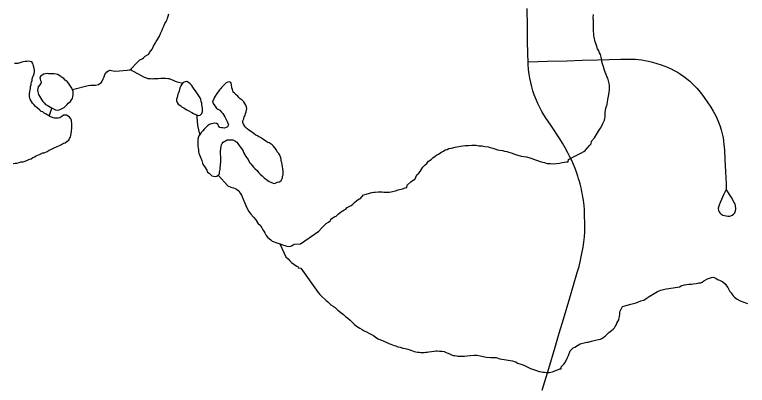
# Model space of a CAD drawing. Extents: x 103424 to 286016, y 38711 to 110967.
# Drawn here: x 130598 to 135999, y 67894 to 70628 of the extents above; entities that cross this region are included whole.
import ezdxf

# ---------------------------------------------------------------- set-up
doc = ezdxf.new("R2010")
doc.units = 0
for name, color, linetype in [('GM_X_County_Road', 7, 'Continuous'), ('GM_X_Minor_Lake', 7, 'Continuous'), ('GM_X_Minor_River', 7, 'Continuous'), ('GM_X_Township_Road', 7, 'Continuous')]:
    doc.layers.add(name, color=color, linetype=linetype)

msp = doc.modelspace()

# ---------------------------------------------------------------- linework, layer by layer
at = {"layer": 'GM_X_County_Road'}
msp.add_lwpolyline([(134487.9, 67859.2), (134535, 68017.3), (134582.2, 68175.5), (134612.9, 68278.5), (134643.6, 68381.4), (134690.4, 68539.7), (134718, 68633.3), (134745.7, 68727), (134758.4, 68771.4), (134770.2, 68817.3), (134780.4, 68865.2), (134788.5, 68911.9), (134794.4, 68951.1), (134798.6, 68989.6), (134801.4, 69029), (134801.9, 69072.2), (134800, 69160.6), (134798.2, 69191.9), (134796.1, 69220.9), (134793.6, 69240.9), (134790.9, 69260.9), (134787.6, 69280.7), (134784.1, 69300.6), (134780.1, 69320.3), (134775.8, 69340), (134771.2, 69359.6), (134766.5, 69379.1), (134761.2, 69398.5), (134755.4, 69417.9), (134749.7, 69437.1), (134738.8, 69466.1), (134729.1, 69492.8), (134717.1, 69522.8), (134704.9, 69551.6), (134691.6, 69580.1), (134675.9, 69610), (134656.7, 69644.9), (134636.7, 69680.4), (134616.7, 69712.9), (134596.9, 69742.3), (134574.2, 69777.1), (134544.7, 69820.1), (134517.4, 69861), (134499.1, 69889.8), (134485.5, 69913.6), (134467.5, 69947), (134455.7, 69972.1), (134442, 70003.1), (134428.7, 70037.5), (134418.9, 70067), (134410.5, 70096.4), (134403.2, 70126.9), (134396.3, 70158.8), (134390.9, 70189.3), (134387, 70223.7), (134383.8, 70263.7), (134382.8, 70280.4), (134380.6, 70335.7), (134379.1, 70438.4), (134377.6, 70541.1), (134376.4, 70673.2)], dxfattribs=at)
at = {"layer": 'GM_X_Minor_Lake'}
for points in [[(130996.9, 69702.3), (131003, 69714.4), (131009, 69724.5), (131013, 69738.6), (131017.1, 69762.8), (131017.1, 69774.9), (131019.1, 69787), (131019.1, 69801.1), (131019.1, 69815.2), (131019.2, 69827.3), (131017.2, 69839.4), (131017.2, 69849.4), (131011.1, 69859.5), (131003.1, 69871.6), (130993.1, 69879.7), (130981, 69885.7), (130956.9, 69885.8), (130944.8, 69875.7), (130930.7, 69867.6), (130918.6, 69863.6), (130906.5, 69863.6), (130892.5, 69865.6), (130882.4, 69867.6), (130854.3, 69879.7), (130842.2, 69885.8), (130830.1, 69893.9), (130816.1, 69901.9), (130806, 69910), (130794, 69914), (130783.9, 69924.1), (130763.8, 69940.3), (130751.8, 69950.3), (130739.7, 69964.5), (130729.7, 69974.5), (130721.6, 69986.6), (130715.6, 69998.7), (130709.6, 70010.8), (130707.6, 70022.9), (130707.6, 70047.1), (130709.6, 70059.2), (130711.6, 70073.3), (130715.7, 70085.4), (130715.7, 70097.5), (130719.7, 70109.6), (130719.7, 70119.6), (130721.8, 70129.7), (130725.8, 70141.8), (130727.8, 70153.9), (130731.9, 70170), (130737.9, 70180.1), (130741.9, 70194.2), (130744, 70206.3), (130744, 70218.4), (130740, 70242.6), (130733.9, 70256.7), (130732, 70268.8), (130723.9, 70278.9), (130711.8, 70282.9), (130699.8, 70284.9), (130687.7, 70282.9), (130675.6, 70282.9), (130661.6, 70278.9), (130649.5, 70276.9), (130635.4, 70272.9), (130621.3, 70268.8), (130611.3, 70268.8), (130606.2, 70266.8)], [(130606.2, 70266.8), (130597.2, 70266.8)], [(130943.1, 70166.9), (130939, 70172), (130927, 70178), (130914.9, 70186.1), (130902.8, 70190.1), (130888.8, 70192.1), (130848.5, 70192.2), (130836.5, 70194.2), (130824.4, 70192.2), (130812.3, 70188.1), (130800.3, 70182.1), (130790.2, 70176), (130784.1, 70164), (130786.1, 70151.9), (130788.1, 70141.8), (130792.2, 70131.7), (130790.1, 70119.6), (130782.1, 70107.5), (130772, 70095.4), (130768, 70083.3), (130766, 70071.3), (130767.9, 70059.2), (130769.9, 70049.1), (130774, 70039), (130782, 70026.9), (130788, 70014.8), (130796.1, 70002.7), (130806.1, 69988.6), (130816.1, 69978.5), (130826.2, 69966.4), (130836.3, 69960.4), (130850.3, 69952.3), (130862.4, 69946.2), (130874.4, 69938.2), (130898.6, 69926.1), (130910.7, 69924.1)], [(130910.7, 69924.1), (130924.7, 69926.1), (130938.8, 69930.1), (130948.9, 69936.1), (130962.9, 69944.2), (130973, 69952.3), (130985.1, 69964.4), (130993.2, 69974.4), (131009.2, 69988.5), (131017.3, 69998.6), (131023.4, 70010.7), (131027.4, 70024.8), (131029.4, 70036.9), (131029.4, 70061.1), (131025.4, 70073.2), (131019.4, 70085.3), (130995.3, 70121.5), (130985.3, 70135.7), (130971.2, 70145.7), (130961.1, 70155.8), (130947.1, 70163.9), (130943.1, 70166.9)], [(131965.9, 70013.5), (131930.5, 70066.7), (131920.5, 70078.8), (131910.5, 70092.9), (131904.4, 70105), (131892.4, 70117.1), (131880.3, 70127.2), (131868.3, 70135.3), (131854.2, 70133.3), (131840.1, 70127.2), (131830, 70115.1), (131822, 70103.1), (131815.9, 70088.9), (131813.9, 70076.9), (131809.9, 70064.8), (131805.8, 70050.7), (131801.8, 70040.6), (131797.8, 70028.5), (131795.7, 70016.4), (131791.7, 70004.3), (131791.7, 69992.2), (131795.7, 69980.1), (131803.7, 69968)], [(132425, 69711.8), (132410.9, 69721.9), (132398.9, 69725.9), (132388.8, 69734), (132376.8, 69740), (132364.7, 69748.1), (132336.6, 69768.3), (132324.5, 69776.3), (132312.4, 69786.4), (132300.4, 69798.5), (132292.3, 69808.6), (132284.3, 69820.7), (132280.3, 69832.8), (132280.3, 69844.9), (132286.4, 69859), (132290.4, 69873.1), (132296.4, 69885.2), (132300.5, 69899.3), (132304.5, 69911.4), (132308.6, 69935.6), (132306.6, 69947.6), (132302.5, 69959.7), (132294.5, 69971.8), (132286.5, 69983.9), (132274.4, 69996), (132260.4, 70008.1), (132250.3, 70016.2), (132242.3, 70026.3), (132230.2, 70036.4), (132218.1, 70048.5), (132208.1, 70056.5), (132204.1, 70076.7), (132200.1, 70088.8), (132196.1, 70113), (132192.1, 70127.1), (132182, 70133.1), (132170, 70131.1), (132157.9, 70125.1), (132125.7, 70092.8), (132117.6, 70082.8), (132107.6, 70072.7), (132097.5, 70058.6), (132087.4, 70046.5), (132075.3, 70026.4), (132069.3, 70014.3), (132063.2, 70000.2), (132057.2, 69990.1), (132059.2, 69978), (132065.2, 69965.9), (132075.3, 69951.8), (132083.3, 69941.7), (132095.4, 69931.6), (132109.4, 69923.5), (132121.5, 69909.4), (132131.5, 69899.3), (132147.6, 69875.2), (132165.7, 69838.9), (132173.7, 69814.7), (132167.6, 69800.6), (132157.6, 69794.5), (132145.5, 69790.5), (132133.4, 69792.5), (132123.4, 69792.5), (132111.3, 69796.6), (132101.3, 69806.7), (132097.2, 69816.7), (132085.2, 69824.8), (132073.1, 69826.8), (132061.1, 69824.8), (132047, 69822.8), (132034.9, 69816.8), (132018.8, 69806.7), (131994.6, 69782.5), (131984.6, 69770.4), (131972.5, 69758.3), (131964.4, 69746.2), (131954.4, 69734.2), (131950.3, 69720.1), (131948.3, 69705.9), (131948.3, 69657.6), (131950.2, 69643.5), (131952.2, 69631.4), (131954.2, 69617.3), (131956.2, 69607.2), (131960.3, 69595.1), (131966.3, 69581), (131978.3, 69552.8), (131982.3, 69532.6), (131988.4, 69520.5), (131998.4, 69508.4), (132014.5, 69480.2), (132020.5, 69466.1), (132032.5, 69458), (132040.6, 69447.9), (132052.6, 69439.9)], [(131803.7, 69968), (131823.8, 69955.9), (131833.9, 69945.8), (131843.9, 69941.8), (131854, 69933.7), (131866, 69925.7), (131876.1, 69921.6), (131904.2, 69905.5), (131916.3, 69899.4), (131926.4, 69893.4), (131938.4, 69889.4), (131952.5, 69885.3), (131966.6, 69887.3), (131978.7, 69899.4), (131982.7, 69913.5), (131982.7, 69937.7), (131978.7, 69961.9), (131976.7, 69976), (131972.7, 69988.1), (131970.7, 70002.2), (131965.9, 70013.5)], [(130630.7, 69537.2), (130642.7, 69541.2), (130660.8, 69543.3), (130674.9, 69547.3), (130693, 69555.3), (130707.1, 69561.4), (130719.2, 69565.4), (130731.3, 69575.5), (130743.3, 69579.5), (130757.4, 69585.5), (130781.6, 69597.6), (130795.7, 69603.7), (130805.7, 69607.7), (130815.8, 69609.7), (130837.9, 69619.8), (130852, 69627.8), (130864.1, 69633.9), (130880.2, 69639.9), (130890.2, 69645.9), (130912.4, 69656), (130924.5, 69660), (130942.6, 69670.1), (130958.7, 69680.2), (130970.7, 69682.2), (130984.8, 69694.3), (130996.9, 69702.3)], [(132052.6, 69439.9), (132064.7, 69437.8), (132076.8, 69433.8), (132088.8, 69437.8), (132098.9, 69443.9), (132107, 69454), (132109, 69466.1), (132113, 69486.2), (132113, 69500.3), (132115, 69512.4), (132115.1, 69524.5), (132117.1, 69536.6), (132117.1, 69582.9), (132115.1, 69597), (132115.2, 69621.2), (132121.2, 69657.5), (132123.3, 69667.6), (132127.3, 69677.7), (132135.3, 69687.7), (132163.5, 69703.8), (132177.6, 69705.8), (132189.7, 69705.8), (132205.8, 69703.8), (132221.8, 69697.8), (132235.9, 69687.7), (132243.9, 69677.6), (132254, 69663.5), (132260, 69653.4), (132270.1, 69641.3), (132282.1, 69621.2), (132286.1, 69611.1), (132302.2, 69582.9), (132310.2, 69572.8), (132318.2, 69558.7), (132330.3, 69538.5), (132338.3, 69528.4), (132358.4, 69504.2), (132368.5, 69492.1), (132384.6, 69478), (132396.6, 69463.9), (132406.6, 69451.8), (132422.7, 69439.7), (132436.8, 69425.6), (132464.9, 69405.4), (132475, 69397.4), (132487, 69391.3), (132503.1, 69385.3), (132515.2, 69383.2)], [(132515.2, 69383.2), (132533.3, 69391.3), (132549.4, 69395.3), (132561.5, 69405.4), (132567.5, 69415.5), (132571.6, 69425.5), (132573.6, 69435.6), (132577.6, 69445.7), (132577.6, 69473.9), (132569.6, 69522.3), (132567.6, 69536.4), (132563.6, 69548.5), (132561.6, 69560.6), (132559.6, 69570.7), (132553.6, 69590.8), (132545.6, 69602.9), (132533.5, 69617), (132525.5, 69633.1), (132505.4, 69657.3), (132497.4, 69667.4), (132473.3, 69683.6), (132463.2, 69685.6), (132449.1, 69695.7), (132425, 69711.8)], [(130586.4, 69531.2), (130600.5, 69533.2), (130614.6, 69533.2), (130630.7, 69537.2)]]:
    msp.add_lwpolyline(points, dxfattribs=at)
at = {"layer": 'GM_X_Minor_River'}
for points in [[(131023.5, 70077.1), (131138.8, 70105.8), (131156.9, 70108.2), (131183.2, 70108.6), (131193.3, 70106.7), (131215.4, 70113.2), (131225.4, 70119.4), (131235.3, 70125.6), (131243.2, 70137.9), (131251, 70154.1), (131256.8, 70168.4), (131262.6, 70186.7), (131278.4, 70205.1), (131288.4, 70213.3), (131298.4, 70219.6), (131324.7, 70213.9), (131338.9, 70210.1), (131371.1, 70212.7), (131397.3, 70217.2), (131427.5, 70219.7), (131445.7, 70220), (131459.6, 70230.3), (131495.3, 70269.3), (131509.2, 70281.6), (131521.1, 70293.9), (131537.1, 70302.3), (131547.1, 70310.5), (131561, 70322.9), (131577, 70331.2), (131587, 70337.4), (131592.9, 70347.6), (131602.7, 70359.9), (131610.6, 70372.2), (131616.5, 70382.4), (131622.3, 70394.6), (131628.2, 70408.8), (131636.1, 70419.1), (131641.9, 70429.3), (131649.8, 70443.5), (131657.6, 70457.8), (131665.5, 70470.1), (131673.3, 70488.4), (131683, 70508.7), (131690.8, 70527), (131698.6, 70543.3), (131704.3, 70561.6), (131714.1, 70577.9), (131722, 70592.2), (131725.8, 70602.4), (131729.6, 70616.6), (131733.4, 70632.8)], [(134527.1, 69531.1), (134549.4, 69529.6), (134569.7, 69528), (134591.8, 69530.5), (134614, 69533), (134634.1, 69537.5), (134650.2, 69539.8), (134666.4, 69542.2), (134678.5, 69542.5), (134680.1, 69560.7), (134738.1, 69590.2), (134776.1, 69609.2), (134794.1, 69617.7), (134804, 69626), (134837.6, 69665.1), (134847.5, 69675.4), (134851.1, 69695.6), (134872.8, 69718.3), (134880.6, 69730.6), (134888.4, 69744.9), (134902, 69769.4), (134915.8, 69789.9), (134925.5, 69808.3), (134935.2, 69824.7), (134941, 69838.9), (134946.8, 69849.1), (134948.6, 69861.3), (134950.3, 69877.5), (134951.9, 69895.7), (134951.6, 69907.8), (134953.4, 69920), (134955, 69938.2), (134960.8, 69952.4), (134966.6, 69962.7), (134966.4, 69972.7), (134968.2, 69982.9), (134969.9, 70001.1), (134973.7, 70013.3), (134975.4, 70027.4), (134980.9, 70053.8), (134982.4, 70076.1), (134984.1, 70092.2), (134983.8, 70106.4), (134981.5, 70120.4), (134977, 70140.6), (134970.5, 70158.6), (134964.2, 70172.6), (134957.8, 70186.6), (134951.4, 70202.6), (134931.9, 70264.8), (134927.5, 70282.8), (134925.1, 70300.9), (134922.7, 70315), (134916.3, 70333.1), (134909.9, 70347.1), (134903.6, 70361.1), (134895.2, 70377), (134890.8, 70393.1), (134882.2, 70415.1), (134877.9, 70427.1), (134875.6, 70439.2), (134873.4, 70449.2), (134871.1, 70461.3), (134868.9, 70471.3), (134866.5, 70487.5), (134866.1, 70505.6), (134865.8, 70521.8), (134865.4, 70537.9), (134865.2, 70550), (134864.8, 70568.2), (134864.5, 70582.3), (134864, 70604.5), (134865.5, 70628.8)], [(131448.9, 70222.3), (131551.5, 70167.2), (131561.6, 70163.3), (131579.9, 70157.5), (131598.1, 70155.8), (131612.3, 70154), (131624.3, 70156.2), (131638.4, 70156.5), (131656.6, 70156.8), (131674.7, 70159.1), (131692.9, 70159.4), (131711, 70159.7), (131727.2, 70157.9), (131737.3, 70156.1), (131747.5, 70152.2), (131765.8, 70144.4), (131782.1, 70136.6), (131796.2, 70132.8), (131796.2, 70132.8), (131837, 70123.6)], [(130853.2, 69880.3), (130872.7, 69939.3)], [(131963.9, 69745.6), (131947.2, 69811.2), (131942.3, 69871.6), (131940.4, 69888.8)], [(132706, 68937.1), (132840, 69030), (132861.7, 69056.7), (132893.4, 69087.7), (132911.3, 69098.2), (132927.3, 69108.6), (132929.1, 69118.8), (132952.9, 69137.5), (132967, 69141.8), (132982.9, 69156.3), (132994.8, 69166.6), (133006.7, 69175), (133016.7, 69181.3), (133026.6, 69189.5), (133038.7, 69193.8), (133048.5, 69206.2), (133078.5, 69221), (133090.4, 69231.3), (133102.3, 69243.7), (133120.2, 69258.2), (133138.1, 69268.7), (133148.2, 69270.9), (133169.8, 69299.7), (133189.9, 69304.1), (133232.1, 69317.2), (133246.2, 69319.5), (133256.3, 69319.7), (133276.5, 69320.2), (133294.7, 69320.6), (133306.8, 69320.8), (133319, 69319.1), (133333.1, 69319.4), (133345.2, 69319.6), (133359.4, 69319.9), (133373.5, 69322.3), (133383.6, 69322.5), (133405.7, 69329), (133425.7, 69335.5), (133455.9, 69344.3), (133475.9, 69350.7), (133488, 69353), (133491.7, 69369.3), (133519.4, 69396.1), (133537.3, 69410.6), (133547.4, 69412.9), (133562.8, 69447.5), (133578.7, 69458), (133586.6, 69470.3), (133594.4, 69482.5), (133608.1, 69503), (133623.9, 69519.5), (133635.8, 69529.9), (133649.6, 69548.4), (133667.5, 69558.8), (133681.4, 69571.3), (133697.3, 69583.7), (133711.3, 69594.1), (133723.3, 69598.4), (133747.2, 69615.1), (133759.2, 69621.4), (133771.1, 69629.7), (133785.2, 69634.1), (133799.2, 69640.5), (133819.4, 69642.9), (133845.5, 69651.6), (133883.7, 69658.4), (133918, 69663.2), (133944.2, 69663.8), (133968.4, 69666.3), (133984.6, 69664.7), (134000.8, 69665), (134021.1, 69661.4), (134043.4, 69659.9), (134063.7, 69654.3), (134088, 69652.8), (134104.3, 69647.1), (134122.5, 69643.4), (134138.8, 69637.7), (134157.1, 69632.1), (134173.4, 69628.4), (134193.7, 69624.8), (134209.9, 69621.1), (134226.2, 69617.4), (134240.4, 69613.7), (134258.7, 69608), (134289.3, 69596.6), (134331.9, 69585.4), (134370.5, 69578.2), (134396.9, 69572.7), (134411.2, 69566.9), (134431.5, 69559.3), (134451.9, 69551.7), (134472.3, 69544), (134488.5, 69540.4), (134502.8, 69536.6), (134517, 69532.9), (134527.1, 69531.1)], [(132098.9, 69443.9), (132170.3, 69365.1), (132190.7, 69355.4), (132210.9, 69349.6), (132223.1, 69345.8), (132233.3, 69341.9), (132249.7, 69328), (132260, 69312.1), (132270.4, 69296.1), (132295.5, 69237.9), (132301.9, 69219.8), (132312.4, 69197.8), (132324.9, 69175.7), (132339.3, 69155.8), (132357.8, 69133.9), (132376.3, 69113.9), (132390.9, 69090), (132409.3, 69072.1), (132419.7, 69056.1), (132428, 69042.1), (132434.2, 69030), (132442.5, 69018.1), (132450.9, 68998), (132461.2, 68986), (132475.5, 68974.2), (132485.8, 68966.2), (132496, 68958.3), (132512.2, 68952.5), (132524.4, 68948.7), (132538.6, 68942.9), (132554.9, 68937.1), (132573.1, 68931.3), (132589.4, 68925.5), (132605.6, 68919.7), (132625.8, 68918), (132637.9, 68922.3), (132651.8, 68930.6), (132655.8, 68932.7), (132657.8, 68934.7), (132706, 68937.1)], [(132552.4, 68937.9), (132596.8, 68840.8), (132615.2, 68826.9), (132627.6, 68813), (132639.9, 68801.1), (132656.3, 68787.2), (132666.5, 68779.3), (132678.7, 68773.4), (132684.8, 68771.5), (132687, 68761.4), (132708.4, 68757.9)], [(132708.4, 68757.9), (132835.5, 68577.7), (132848, 68563.8), (132856.3, 68553.9), (132895.4, 68520.4), (132905.7, 68510.5), (132916, 68500.7), (132928.4, 68488.8), (132946.8, 68479.1), (132961.2, 68467.3), (132979.8, 68449.5), (133002.4, 68431.9), (133022.9, 68416.2), (133037.3, 68402.3), (133053.8, 68388.6), (133070.3, 68374.8), (133086.8, 68359), (133101.2, 68345.2), (133117.7, 68331.4), (133142.3, 68315.8), (133158.6, 68306), (133175, 68296.3), (133191.4, 68288.6), (133207.7, 68278.9), (133224.1, 68271.1), (133242.5, 68261.4), (133258.9, 68249.7), (133277.3, 68238), (133295.7, 68230.3), (133310, 68224.5), (133324.3, 68216.8), (133342.6, 68209.1), (133356.9, 68203.3), (133371.2, 68197.6), (133383.4, 68191.8), (133395.6, 68188), (133407.8, 68184.3), (133422.1, 68178.5), (133440.4, 68174.9), (133458.7, 68169.2), (133476.9, 68165.6), (133495.3, 68159.9), (133517.7, 68152.3), (133531.9, 68148.6), (133544.1, 68144.8), (133556.3, 68141), (133568.5, 68139.3), (133580.6, 68137.5), (133592.8, 68135.8), (133604.9, 68136.1), (133617, 68136.3), (133627.1, 68138.6), (133639.2, 68138.8), (133651.3, 68141.1), (133689.6, 68146), (133703.7, 68148.3), (133713.8, 68148.5), (133730, 68146.9), (133748.2, 68145.2), (133764.4, 68143.6), (133774.6, 68139.7), (133784.8, 68133.9), (133795, 68130.1), (133813.4, 68120.4), (133829.7, 68114.7), (133843.9, 68113), (133854.1, 68111.2), (133866.2, 68109.4), (133876.3, 68109.6), (133892.5, 68108), (133914.7, 68108.5), (133932.9, 68110.9), (133957.1, 68113.4), (133985.3, 68116.1), (134005.5, 68116.5), (134042.1, 68109.2), (134062.4, 68103.6), (134076.6, 68101.9), (134104.9, 68098.5), (134129.2, 68099), (134147.4, 68099.4), (134173.8, 68089.9), (134222.5, 68082.9), (134250.9, 68077.4), (134269.2, 68073.8), (134281.4, 68070), (134291.6, 68066.2), (134305.9, 68058.4), (134340.5, 68047.1), (134356.8, 68041.3), (134371.1, 68033.6), (134385.4, 68025.8), (134401.7, 68018.1), (134422.1, 68010.5), (134444.5, 68002.9), (134464.8, 67997.3), (134481.1, 67993.6), (134491.2, 67991.8), (134503.4, 67990), (134517.6, 67988.3), (134529.7, 67988.6)], [(134529.7, 67988.6), (134539.8, 67988.8), (134551.9, 67991.1), (134562, 67993.3), (134576, 67999.7), (134592, 68006.1), (134606.1, 68010.4), (134616.1, 68014.7), (134626.2, 68014.9), (134625.8, 68031.1), (134645.6, 68049.7), (134657.5, 68062), (134672.9, 68098.7), (134680.6, 68115), (134692.1, 68147.6), (134715.8, 68170.3), (134727.9, 68174.6), (134767.7, 68199.7), (134795.9, 68208.4), (134816, 68212.9), (134826.1, 68213.1), (134850.2, 68219.7), (134880.3, 68228.4), (134902.5, 68232.9), (134916.6, 68235.2), (134932.6, 68241.7), (134956.4, 68262.4), (134978.2, 68283), (134998.1, 68297.6), (135010, 68307.9), (135019.9, 68318.2), (135025.7, 68328.5), (135031.6, 68338.7), (135037.3, 68353), (135045.2, 68365.2), (135051, 68377.5), (135054.7, 68391.7), (135056.5, 68401.8), (135058.2, 68416), (135059.8, 68436.2), (135079.2, 68475), (135097.3, 68479.5), (135141.5, 68492.5), (135179.7, 68503.4), (135213.7, 68516.3), (135235.8, 68522.8), (135253.8, 68533.3), (135275.7, 68550), (135311.6, 68570.9), (135337.6, 68585.6), (135361.6, 68596.2), (135381.7, 68600.7), (135401.8, 68605.2), (135420, 68607.6), (135436.1, 68610), (135484.4, 68619.1), (135498.5, 68621.4), (135512.5, 68627.8), (135536.6, 68634.4), (135552.8, 68636.7), (135568.9, 68639.1), (135587.1, 68639.5), (135599.1, 68641.8), (135623.3, 68644.3), (135641.4, 68648.8), (135655.5, 68651.1), (135667.6, 68655.4), (135679.5, 68665.7), (135705.4, 68680.4), (135721.5, 68684.8), (135735.6, 68689.2), (135747.7, 68691.5), (135766, 68683.8), (135780.4, 68674), (135794.6, 68670.3), (135819.1, 68656.7), (135837.6, 68640.9), (135846, 68629), (135854.4, 68615), (135862.8, 68601.1), (135871.1, 68587.1), (135879.5, 68575.2), (135887.8, 68563.3), (135896.1, 68553.3), (135904.4, 68543.4), (135924.9, 68529.7), (135945.4, 68518.1), (135973.9, 68506.6), (136000.4, 68497.1)]]:
    msp.add_lwpolyline(points, dxfattribs=at)
at = {"layer": 'GM_X_Township_Road'}
msp.add_lwpolyline([(134382.8, 70280.4), (134526.5, 70283.9), (134670.1, 70287.4), (134782.1, 70291.7), (134894.2, 70295.9), (134980.3, 70297.9), (135066.5, 70299.9), (135127.4, 70300.5), (135175.5, 70298.9), (135198.1, 70297), (135220.8, 70294), (135244.9, 70289.6), (135270.1, 70284.6), (135299.4, 70277.7), (135332.9, 70267.8), (135364.3, 70257.6), (135390.7, 70247.8), (135415.4, 70238.4), (135439, 70227.7), (135459.9, 70216.9), (135483.9, 70202.7), (135505.8, 70189.8), (135531.3, 70172.1), (135551.4, 70156.9), (135575.5, 70136.3), (135600.6, 70112.2), (135626.7, 70085.6), (135653.2, 70053.2), (135680.2, 70017.3), (135703.3, 69985.4), (135730.3, 69945.1), (135748, 69916.6), (135766.7, 69880.8), (135782.9, 69846.9), (135796.1, 69811.5), (135805.9, 69778.1), (135813.5, 69748.2), (135820.7, 69720.1), (135824.1, 69697.2), (135827.1, 69667), (135830, 69630.2), (135833.5, 69558.5), (135838, 69469.2), (135842.5, 69380), (135843.5, 69353.5), (135842.2, 69339.1), (135838.9, 69328.3), (135826.8, 69304.8), (135798.6, 69243.5), (135790.6, 69223), (135784.8, 69201.8), (135786.5, 69183.6), (135790.5, 69172.5), (135796.3, 69165.6), (135804.6, 69157.8), (135818.4, 69150.1), (135832, 69145.4), (135843.6, 69143.2), (135855.1, 69141.8), (135866.8, 69142.7), (135877.3, 69145.1), (135887.2, 69148.7), (135897.1, 69155.6), (135906.2, 69167.4), (135911.4, 69180.6), (135914.1, 69194.4), (135912.6, 69219.9), (135908.5, 69230.4), (135902.3, 69243.5), (135882.6, 69279.9), (135846.1, 69336.4)], dxfattribs=at)

doc.saveas('drawing.dxf')
